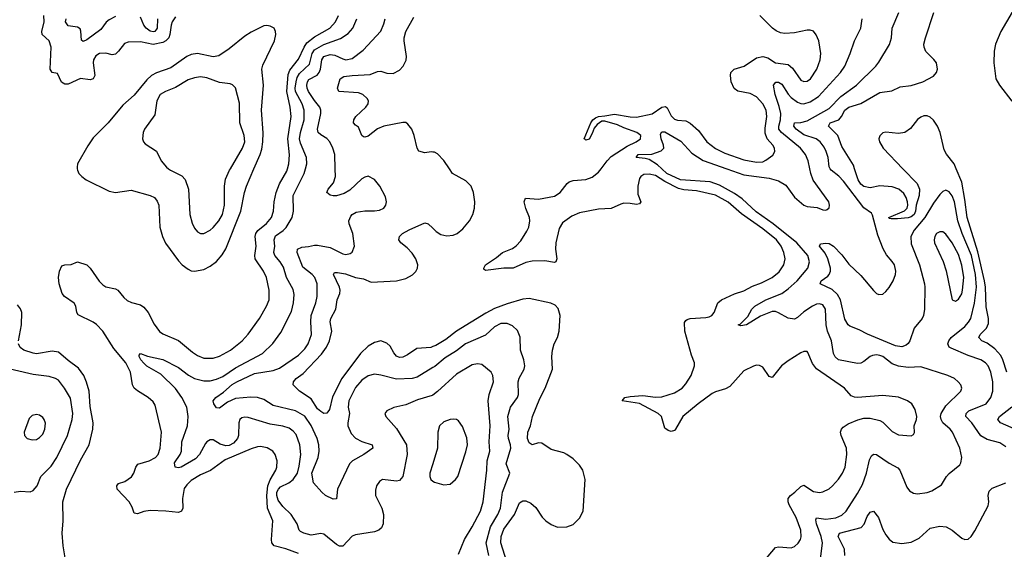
# Model space of a CAD drawing. Header units: inches. Extents: x 1649636 to 1815363, y 506543 to 641975.
# Tile 409 of 656: x 1727384 to 1733619, y 607589 to 610944. Entities that reach past the tile are written whole.
import ezdxf

# ---------------------------------------------------------------- set-up
doc = ezdxf.new("R2010")
doc.units = ezdxf.units.IN
doc.header["$MEASUREMENT"] = 0
for name, color, linetype in [('B7620', 7, 'Continuous'), ('B7621', 7, 'Continuous'), ('B7630', 7, 'Continuous'), ('B7631', 7, 'Continuous')]:
    doc.layers.add(name, color=color, linetype=linetype)

msp = doc.modelspace()

# ---------------------------------------------------------------- linework, layer by layer
at = {"layer": 'B7620', "color": 5}
for points, elevation in [([(1729150, 607561.4), (1729070, 607590.8), (1728996.3, 607610), (1728981.1, 607630), (1728978.7, 607650), (1728986.1, 607770), (1728952.8, 607850), (1728948.3, 607930), (1728954.8, 607990), (1728970.6, 608029.4), (1729006.3, 608090), (1729013.2, 608110), (1729015.3, 608150), (1729002.7, 608190), (1728986.3, 608210), (1728951.4, 608231.4), (1728910, 608239.8), (1728890, 608238.7), (1728850, 608224.5), (1728685.1, 608154.9), (1728591.3, 608088.7), (1728530, 608059.8), (1728470, 608024.2), (1728441.9, 607998.1), (1728425.9, 607974.1), (1728415, 607910), (1728416.8, 607850), (1728408.9, 607830), (1728390, 607822.5), (1728309, 607831), (1728210, 607833.6), (1728170, 607827.7), (1728130, 607812.3), (1728110, 607818.4), (1728096.3, 607856.3), (1728077.7, 607890), (1728002.3, 607970), (1727999.2, 607990), (1728010, 608005.3), (1728050, 608018.2), (1728091.8, 608048.2), (1728106.3, 608070), (1728119.9, 608110), (1728132, 608128), (1728204.4, 608150), (1728243.5, 608170), (1728260.6, 608190), (1728273.5, 608230), (1728281.2, 608330), (1728242, 608502), (1728230, 608522.9), (1728198.4, 608550), (1728130, 608592.1), (1728109.9, 608609.9), (1728099.4, 608630), (1728084.7, 608710), (1728056, 608770), (1727981, 608861), (1727910, 608969.9), (1727870, 609012.2), (1727848.3, 609028.3), (1727753.8, 609073.8), (1727745.3, 609090), (1727740.3, 609130), (1727728, 609148), (1727668.2, 609190), (1727652.8, 609210), (1727633.3, 609270), (1727629, 609310), (1727636.3, 609350), (1727650, 609384), (1727670, 609390.4), (1727710, 609393.4), (1727750, 609410.4), (1727810, 609390.3), (1727830.2, 609370.2), (1727888, 609288), (1727910, 609264.2), (1727930, 609251.7), (1727990, 609238.6), (1728006.4, 609230), (1728043, 609183), (1728065.2, 609165.2), (1728092.9, 609152.9), (1728150, 609137.5), (1728170, 609122.3), (1728198.1, 609090), (1728234.9, 609014.9), (1728270, 608968.1), (1728290, 608953.4), (1728390, 608911.1), (1728477.7, 608837.7), (1728510, 608816.9), (1728550, 608800.3), (1728610, 608799.2), (1728650, 608812.8), (1728718.5, 608850), (1728792, 608910), (1728830, 608952.6), (1728902.9, 609050), (1728948, 609130), (1728963.5, 609170), (1728964.8, 609230), (1728947.6, 609310), (1728929, 609350), (1728875.9, 609430), (1728872.2, 609450), (1728882.3, 609510), (1728876.1, 609570), (1728879.7, 609590), (1728891.3, 609608.7), (1728947.1, 609652.9), (1728978.4, 609690), (1728990.5, 609730), (1728995.4, 609790), (1729008.4, 609850), (1729030, 609904.2), (1729075.2, 609984.8), (1729079.8, 610000)], 680), ([(1727748.7, 610000), (1727750.4, 609990), (1727759.3, 609970), (1727778, 609950), (1727805.5, 609930), (1727950, 609857.6), (1727990, 609848.2), (1728090, 609864.2), (1728210, 609831), (1728236.9, 609816.9), (1728255.2, 609795.2), (1728264.7, 609770), (1728271.8, 609630), (1728287.5, 609570), (1728308.4, 609528.4), (1728390, 609416.5), (1728412, 609392), (1728450, 609363.1), (1728470, 609353.7), (1728490, 609351.6), (1728550, 609361.8), (1728590, 609381.8), (1728630, 609412.2), (1728666.5, 609453.5), (1728690, 609491.3), (1728784.9, 609730), (1728807.5, 609850), (1728819.9, 609890), (1728867.6, 610000)], 720), ([(1730000, 608565.9), (1729996.6, 608563.4), (1729903.9, 608536.1), (1729830, 608503.5), (1729753.7, 608486.3), (1729710, 608466.6), (1729695.5, 608450), (1729703, 608430), (1729770, 608353.7), (1729833.5, 608250), (1729838.3, 608190), (1729811.1, 608048.9), (1729790, 608025.1), (1729770, 608019.7), (1729682, 608030), (1729662.5, 608017.5), (1729642.8, 607990), (1729636.8, 607963.2), (1729638, 607930), (1729677.4, 607850), (1729686.9, 607810), (1729686, 607750), (1729675, 607725), (1729658, 607710), (1729630, 607699.1), (1729510, 607679.5), (1729490, 607672), (1729430, 607609.1), (1729410, 607607.5), (1729390, 607618.7), (1729310, 607683.7), (1729290, 607687.9), (1729230, 607677.2), (1729182.9, 607690), (1729162.3, 607702.3), (1729154, 607710), (1729140.5, 607750), (1729103.9, 607810), (1729050, 607860.2), (1729020.2, 607900.2), (1729011.9, 607930), (1729012.9, 607950), (1729022, 607970), (1729036.4, 607983.6), (1729089.2, 608010.8), (1729114.9, 608030), (1729142.5, 608070), (1729154.5, 608114.5), (1729164.4, 608190), (1729158.8, 608250), (1729135, 608315), (1729116.9, 608336.9), (1729090, 608355.4), (1729050, 608368.6), (1728970, 608382.2), (1728830, 608423.5), (1728810, 608425.3), (1728790, 608421.1), (1728778, 608410), (1728772.4, 608390), (1728770.1, 608310.1), (1728764.2, 608290), (1728739, 608261), (1728710, 608246.1), (1728690, 608243.8), (1728654.6, 608254.6), (1728610, 608281.9), (1728590, 608281.6), (1728570, 608270.5), (1728560.7, 608259.3), (1728522.8, 608190), (1728498.2, 608161.8), (1728406, 608110), (1728390, 608104.7), (1728367.8, 608110), (1728363.7, 608136.3), (1728401.1, 608190), (1728408.8, 608210), (1728409.8, 608270), (1728446.1, 608370), (1728450.5, 608430), (1728441.7, 608490), (1728411.7, 608550), (1728370, 608606.5), (1728277.4, 608697.4), (1728190, 608749.9), (1728170, 608768.2), (1728151, 608790), (1728139.7, 608810), (1728140.4, 608819.6), (1728150, 608830.2), (1728192.7, 608812.7), (1728291.1, 608791.1), (1728390, 608740.9), (1728452, 608692), (1728490, 608670.1), (1728550, 608655.3), (1728590, 608655.8), (1728630, 608665.6), (1728670, 608683.8), (1728750, 608737.7), (1728921.7, 608830), (1728987.6, 608892.4), (1729038.7, 608961.3), (1729104.4, 609095.6), (1729118.5, 609150), (1729122.4, 609202.4), (1729115.1, 609235.1), (1729073.8, 609310), (1729055.4, 609375.4), (1729033.4, 609410), (1728999.5, 609450), (1728993.7, 609470), (1729000.8, 609510), (1728994.7, 609550), (1729004.6, 609575.4), (1729052.2, 609607.8), (1729071.9, 609628.1), (1729109, 609690), (1729118.2, 609730), (1729116.7, 609830), (1729186.1, 609970), (1729194.8, 610000)], 660), ([(1728326.1, 610000), (1728339.1, 609990), (1728410, 609954), (1728431.2, 609931.2), (1728453.8, 609870), (1728462.3, 609710), (1728475.2, 609655.2), (1728490, 609623), (1728510, 609600.4), (1728530, 609590.4), (1728550, 609588.7), (1728590, 609610.3), (1728610, 609627.7), (1728645.8, 609670), (1728669, 609710), (1728680.6, 609770), (1728680.6, 609890), (1728687.2, 609932.8), (1728712.4, 609990), (1728718.4, 610000)], 740), ([(1730000, 608739.5), (1729901, 608679), (1729870, 608669.9), (1729770, 608667.1), (1729670, 608692.5), (1729630, 608697.6), (1729590, 608686.8), (1729550, 608660.8), (1729510, 608614.5), (1729468.2, 608530), (1729464, 608490), (1729472.4, 608450), (1729461.3, 608390), (1729463, 608370), (1729483.3, 608323.2), (1729510, 608293.6), (1729550, 608271.7), (1729615.5, 608250), (1729621.3, 608230), (1729563.5, 608190), (1729492, 608150), (1729472.9, 608130), (1729397.6, 607970), (1729390, 607909.4), (1729370, 607906.4), (1729321.1, 607930), (1729297.6, 607950), (1729244.4, 608010), (1729235, 608070), (1729274.3, 608170), (1729279.9, 608210), (1729278, 608250), (1729267.3, 608290), (1729230, 608373.8), (1729190, 608432.1), (1729130, 608466.7), (1728990, 608500.3), (1728930, 608537.2), (1728890, 608551), (1728847.8, 608552.2), (1728750, 608543.4), (1728700.1, 608519.9), (1728650, 608483.5), (1728630, 608485.1), (1728613.3, 608510), (1728609.8, 608530.2), (1728625.6, 608550), (1728675.3, 608584.7), (1728730, 608632.2), (1728758.2, 608650), (1728870, 608701.9), (1728990, 608722.1), (1729030, 608735.8), (1729150, 608819.3), (1729190, 608859.7), (1729211.3, 608890), (1729232.6, 608950), (1729227.5, 609030), (1729230.5, 609070), (1729260.2, 609150), (1729268.4, 609190), (1729267.2, 609270), (1729252.4, 609310), (1729236.5, 609330), (1729176.8, 609376.8), (1729140.7, 609470), (1729143.1, 609490), (1729170, 609503.8), (1729212.9, 609507.1), (1729250, 609516.1), (1729270, 609515.3), (1729350, 609500.9), (1729430, 609460.9), (1729450, 609456.9), (1729476.6, 609463.4), (1729490, 609470.6), (1729505.1, 609510), (1729494.7, 609590), (1729469.6, 609650), (1729467.6, 609670), (1729480.7, 609699.3), (1729490, 609710.4), (1729515.8, 609724.2), (1729570, 609733.7), (1729630, 609732.4), (1729662.4, 609737.6), (1729689.6, 609750.4), (1729703.7, 609770), (1729706.6, 609790), (1729701.2, 609821.2), (1729665.6, 609890), (1729630, 609932.3), (1729590, 609951.8), (1729570, 609947.3), (1729550, 609935.6), (1729475.5, 609864.5), (1729438.1, 609841.9), (1729391, 609829), (1729369, 609829), (1729350, 609833.3), (1729330, 609849.3), (1729337.4, 609870), (1729370.8, 609910), (1729384.8, 609950), (1729382.7, 610000)], 640), ([(1730000, 608872.9), (1729987.9, 608867.9), (1729898.1, 608861.9), (1729839.3, 608820.7), (1729810, 608806.3), (1729790, 608804.3), (1729770, 608812.4), (1729753.1, 608833.1), (1729730, 608874.6), (1729710, 608894), (1729670, 608909.8), (1729630, 608899.9), (1729590, 608875.9), (1729541.6, 608830), (1729424.2, 608670), (1729364.6, 608555.4), (1729345.6, 608474.4), (1729330, 608451), (1729310, 608449.7), (1729290, 608460.7), (1729270, 608479.3), (1729230, 608541.2), (1729156.3, 608590), (1729115.1, 608630), (1729117.4, 608650), (1729134.3, 608670), (1729178.2, 608701.8), (1729295.4, 608824.6), (1729327.7, 608870), (1729346.5, 608910), (1729361.2, 608970), (1729350.7, 609030), (1729354.2, 609050), (1729386.1, 609110), (1729394.2, 609170), (1729410.5, 609210), (1729413.7, 609230), (1729409.9, 609250), (1729370.9, 609330), (1729378.3, 609341.7), (1729396.6, 609343.4), (1729447, 609333), (1729510, 609311.5), (1729561.4, 609301.4), (1729610, 609280.6), (1729770, 609290.1), (1729830, 609304.4), (1729872.1, 609327.9), (1729891.7, 609348.3), (1729902.3, 609370), (1729904.6, 609390), (1729893, 609430), (1729870, 609465.1), (1729838.3, 609498.3), (1729798.7, 609530), (1729784.7, 609550), (1729788.3, 609570), (1729808.3, 609590), (1729850, 609612.8), (1729950, 609656), (1729970, 609651.7), (1730000, 609622.8)], 620), ([(1727377, 608910), (1727395.9, 609010), (1727397.3, 609090), (1727390, 609112.7), (1727370, 609137)], 720), ([(1727675.6, 607510), (1727658.5, 607610), (1727653.3, 607690), (1727658.9, 607770), (1727657.1, 607890), (1727679.8, 607970), (1727770, 608153.4), (1727824.2, 608250), (1727847.7, 608350), (1727848.4, 608390), (1727830, 608494), (1727824.6, 608590), (1727807.4, 608647.4), (1727789.4, 608689.4), (1727756.2, 608736.2), (1727690, 608784.4), (1727630, 608838.4), (1727590, 608844.4), (1727490, 608828), (1727470, 608830.5), (1727410.9, 608850.9), (1727387, 608867), (1727377, 608890)], 720), ([(1727350, 607950.4), (1727390, 607957.4), (1727450, 607951.7), (1727470, 607960.3), (1727494, 607990), (1727518.3, 608050), (1727584.3, 608115.7), (1727619.4, 608170), (1727687.5, 608310), (1727716.5, 608410), (1727719.9, 608450), (1727706.6, 608546.6), (1727667.6, 608610), (1727630, 608659.7), (1727610, 608671.7), (1727570, 608683.5), (1727470, 608695.6), (1727230, 608751.9)], 740), ([(1730000, 608130.9), (1729981.3, 608070), (1729981.3, 608050), (1729988, 608030), (1730000, 608020.8)], 680)]:
    msp.add_lwpolyline(points, dxfattribs=dict(at, elevation=elevation))
at = {"layer": 'B7620', "color": 5, "elevation": 760}
msp.add_lwpolyline([(1727490, 608442), (1727464, 608436), (1727443.6, 608416.4), (1727412.2, 608330), (1727414.4, 608310), (1727431.5, 608291.5), (1727462.4, 608282.4), (1727490, 608284.9), (1727510, 608296.1), (1727530, 608318.4), (1727542.7, 608350), (1727546.9, 608386.9), (1727539.7, 608410), (1727530, 608423.6), (1727510, 608438.3)], close=True, dxfattribs=at)
at = {"layer": 'B7621', "color": 5}
for points, elevation in [([(1728370, 610963.1), (1728349, 610930), (1728342.5, 610910), (1728335.8, 610850), (1728327.9, 610830), (1728310, 610809.9), (1728290, 610799.1), (1728230, 610787.5), (1728150, 610802.8), (1728070, 610802.2), (1728047.1, 610792.9), (1728010, 610744.1), (1727990, 610725.8), (1727970, 610721.4), (1727930, 610732), (1727888.7, 610730), (1727865.5, 610714.5), (1727851.8, 610690), (1727849.5, 610670), (1727859.4, 610590), (1727849.6, 610570.4), (1727830, 610563.9), (1727770, 610570.5), (1727690, 610535.8), (1727670, 610536), (1727648.8, 610548.8), (1727623.5, 610603.5), (1727590, 610609.8), (1727576.8, 610630), (1727583.2, 610770), (1727570, 610811.2), (1727527.1, 610850), (1727524.8, 610870), (1727538, 610930), (1727536.1, 610970)], 680), ([(1727990, 610964.9), (1727950, 610944.1), (1727931.4, 610928.6), (1727897, 610883), (1727810, 610817.5), (1727786.1, 610806.1), (1727774.9, 610814.9), (1727771.4, 610871.4), (1727766.2, 610886.2), (1727750, 610896.2), (1727690, 610904.7), (1727673.3, 610930), (1727678.2, 610950)], 660), ([(1728257.1, 610950), (1728253.6, 610890), (1728239.5, 610870), (1728230, 610866.6), (1728210, 610871.7), (1728185.6, 610890), (1728169.3, 610910), (1728150, 610960.4)], 660), ([(1729079.8, 610000), (1729088.9, 610030), (1729092.2, 610087.8), (1729081.8, 610190), (1729103.3, 610330), (1729097.9, 610390), (1729075.5, 610490), (1729083.2, 610596.8), (1729095.4, 610624.7), (1729150, 610693.1), (1729184.8, 610770), (1729202.9, 610797.1), (1729250, 610836.4), (1729347.2, 610890), (1729383.6, 610930), (1729403.1, 610970)], 680), ([(1729194.8, 610000), (1729203.4, 610030), (1729200.6, 610070), (1729162.3, 610162.3), (1729156.7, 610190), (1729163.1, 610230), (1729186, 610310), (1729184.8, 610370), (1729172.1, 610410), (1729130.6, 610490), (1729128.5, 610510), (1729133.8, 610550), (1729141.7, 610578.3), (1729156.6, 610603.4), (1729218.5, 610661.5), (1729236.1, 610730), (1729250, 610752.2), (1729310, 610787.2), (1729416, 610824), (1729464.3, 610855.7), (1729494, 610890), (1729519.8, 610950)], 660), ([(1729382.7, 610000), (1729378.8, 610090), (1729367.6, 610130), (1729347.4, 610170), (1729330, 610190.8), (1729290, 610215.3), (1729274.5, 610230), (1729270.7, 610250.7), (1729291.2, 610350), (1729291.2, 610371.2), (1729285.2, 610390), (1729250, 610432.5), (1729213.9, 610490), (1729204.5, 610510), (1729202, 610530), (1729205.6, 610550), (1729215.7, 610564.3), (1729266.9, 610593.1), (1729281, 610610), (1729288.1, 610630), (1729297.2, 610690), (1729310, 610711), (1729350, 610724.3), (1729378.9, 610718.9), (1729430, 610695.3), (1729450, 610690.7), (1729490, 610698.7), (1729558.7, 610750), (1729670, 610872.2), (1729690, 610917.1), (1729699.1, 610950)], 640), ([(1730000, 610105.1), (1729990, 610106), (1729950, 610100.5), (1729911.3, 610111.3), (1729900.5, 610130), (1729883.1, 610210), (1729866.6, 610250), (1729842.8, 610282.8), (1729830, 610292.1), (1729810, 610293.5), (1729690.9, 610269.1), (1729650, 610252), (1729590, 610206.6), (1729570, 610198.9), (1729561.5, 610201.5), (1729549.8, 610209.8), (1729530, 610262.7), (1729510, 610275.1), (1729497, 610290), (1729500.5, 610310), (1729512.4, 610330), (1729576.4, 610390), (1729590.8, 610410), (1729591.9, 610430), (1729584.9, 610444.9), (1729558, 610470), (1729530, 610479.8), (1729406, 610490), (1729397.6, 610510), (1729414, 610570), (1729436.4, 610583.6), (1729489.3, 610590.7), (1729604, 610596), (1729650, 610615.8), (1729670, 610618.8), (1729710, 610604.8), (1729750, 610604.2), (1729790, 610625), (1729813.3, 610650), (1729831.6, 610688.4), (1729833.8, 610710), (1729819.8, 610810), (1729819.3, 610830), (1729828.8, 610870), (1729879.9, 610960.1)], 620), ([(1728867.6, 610000), (1728906.6, 610090), (1728917, 610123), (1728924.6, 610170), (1728926.3, 610226.3), (1728916, 610370), (1728928.6, 610530), (1728916.8, 610630), (1728923.9, 610656.1), (1728997.7, 610810), (1729006.6, 610850), (1729004.8, 610870), (1728994.7, 610890), (1728970, 610903.9), (1728950, 610907.7), (1728930, 610904.6), (1728850, 610865.6), (1728810, 610839.2), (1728710, 610759.1), (1728644.2, 610715.8), (1728610, 610708.6), (1728510, 610729.2), (1728470, 610724.1), (1728442.4, 610710), (1728340.5, 610639.5), (1728250, 610606.6), (1728218.6, 610590), (1728190, 610564.1), (1728110, 610465.8), (1728037.3, 610402.7), (1727943.6, 610290), (1727850, 610195.4), (1727814.5, 610145.5), (1727750.4, 610030), (1727747, 610010), (1727748.7, 610000)], 720), ([(1728718.4, 610000), (1728795.2, 610130), (1728809, 610170), (1728804.6, 610210), (1728778.5, 610290), (1728775.6, 610415.6), (1728750, 610512.3), (1728732.2, 610532.2), (1728717.7, 610537.7), (1728650, 610545.6), (1728570, 610576.8), (1728530, 610582.3), (1728490, 610576.5), (1728450, 610562.2), (1728370, 610515), (1728306.4, 610490), (1728274.6, 610470), (1728252.3, 610430), (1728239.3, 610340.7), (1728175.3, 610250), (1728166.7, 610230), (1728161.6, 610190), (1728167.7, 610170), (1728177.6, 610157.6), (1728251.4, 610111.4), (1728280.4, 610050), (1728313, 610010), (1728326.1, 610000)], 740)]:
    msp.add_lwpolyline(points, dxfattribs=dict(at, elevation=elevation))
at = {"layer": 'B7630', "color": 5}
for points, elevation in [([(1730000, 609622.8), (1730021.8, 609601.8), (1730050, 609582.6), (1730090, 609574.3), (1730130, 609579.7), (1730154.3, 609590), (1730190, 609618.5), (1730231.7, 609670), (1730252.7, 609710), (1730263.5, 609750), (1730267.2, 609790), (1730257.7, 609850), (1730242.8, 609890), (1730210, 609923.1), (1730125.4, 609970), (1730105, 610000)], 620), ([(1732090, 607504.4), (1732170, 607599.1), (1732190, 607604.1), (1732270, 607598.9), (1732290, 607606.7), (1732313, 607627), (1732327.6, 607650), (1732332.6, 607667.4), (1732329.8, 607710.2), (1732302.1, 607790), (1732257.4, 607870), (1732249.9, 607890), (1732249.8, 607910), (1732265.1, 607930), (1732292.8, 607950), (1732330, 607986.7), (1732350, 607996), (1732410, 607955.2), (1732450, 607949.2), (1732470, 607953.6), (1732510, 607972.4), (1732532.2, 607990), (1732570, 608032.9), (1732595.3, 608070), (1732611.6, 608110), (1732622.5, 608190), (1732619, 608230), (1732585.3, 608310), (1732582.2, 608330), (1732588.4, 608350), (1732598.2, 608361.8), (1732630, 608383.6), (1732691.3, 608408.7), (1732730, 608419.2), (1732770, 608419.7), (1732830, 608404), (1732850, 608393.1), (1732910, 608335.8), (1732950, 608313.7), (1733030, 608308.5), (1733043.3, 608316.7), (1733051.1, 608328.9), (1733047.8, 608370), (1733063, 608410), (1733065.4, 608430), (1733054.9, 608474.9), (1733033.3, 608510), (1733006, 608530), (1732950, 608552.4), (1732850, 608562.4), (1732690, 608550.8), (1732670, 608552), (1732650, 608561.1), (1732608.3, 608610), (1732430, 608732.1), (1732405.3, 608765.3), (1732375, 608835.1), (1732370, 608842), (1732362.5, 608842.5), (1732350, 608842.4), (1732330, 608832.4), (1732250, 608783.5), (1732209.1, 608750), (1732150, 608677), (1732130, 608684.5), (1732090, 608742.7), (1732070, 608754), (1732050, 608755.6), (1732030, 608749.7), (1731970, 608718.5), (1731880.3, 608619.7), (1731854.6, 608605.4), (1731790, 608586.8), (1731770, 608575), (1731680.7, 608510), (1731584.4, 608430), (1731538, 608350), (1731530, 608340.9), (1731510, 608335.1), (1731490, 608342), (1731470, 608356), (1731448.3, 608430), (1731426.9, 608450), (1731310, 608512.8), (1731199, 608530), (1731217.2, 608550), (1731250, 608557.2), (1731330, 608563.5), (1731410, 608553.5), (1731450, 608555.4), (1731530, 608580.2), (1731579.7, 608610), (1731603.5, 608636.5), (1731636.1, 608690), (1731657.2, 608750), (1731656.8, 608770), (1731637.6, 608817.6), (1731596.4, 608970), (1731594.7, 609025.3), (1731601.6, 609038.4), (1731610, 609045.5), (1731629.2, 609050.8), (1731730, 609057.4), (1731750, 609061.1), (1731766.6, 609070), (1731782.6, 609090), (1731805.1, 609150), (1731827.8, 609170), (1731910, 609207.3), (1731970, 609226.7), (1732024, 609256), (1732082.2, 609277.8), (1732149.3, 609310.7), (1732194.3, 609345.7), (1732222.9, 609390), (1732230.6, 609430), (1732224.1, 609470), (1732206.4, 609510), (1732175.8, 609550), (1732090, 609619.3), (1731954, 609714), (1731870, 609788.9), (1731790, 609832.8), (1731670, 609859.2), (1731590, 609866.5), (1731555.4, 609875.3), (1731470, 609918.9), (1731410, 609957.1), (1731370, 609966.4), (1731336.7, 609963.3), (1731317.6, 609950), (1731310, 609938), (1731297.6, 609890), (1731298.3, 609838.3), (1731316.9, 609790), (1731310, 609777), (1731290, 609772.4), (1731250, 609780.2), (1731210, 609781), (1731190, 609776.1), (1731130, 609747.5), (1731050, 609743.6), (1730930, 609721.2), (1730880.8, 609699.3), (1730822.5, 609657.5), (1730799.8, 609620.2), (1730780.1, 609530), (1730776.4, 609490), (1730785.2, 609430), (1730779.3, 609410), (1730770, 609406.5), (1730710, 609415.9), (1730630, 609413.9), (1730590, 609406.2), (1730510, 609369.9), (1730450, 609369.8), (1730334, 609354), (1730323.2, 609363.2), (1730322.7, 609370), (1730334.5, 609390), (1730403.2, 609436.8), (1730441.7, 609470), (1730504.9, 609495.1), (1730528.1, 609511.9), (1730557.5, 609542.5), (1730596.6, 609603.4), (1730608.5, 609630), (1730614.2, 609670), (1730611.9, 609690), (1730588.7, 609748.7), (1730578.3, 609790), (1730586.9, 609813.1), (1730670, 609807.5), (1730770, 609825.4), (1730807.2, 609850), (1730850, 609907.1), (1730863.2, 609916.8), (1730890, 609924.6), (1730970, 609930.7), (1731010, 609947.3), (1731050, 609977.4), (1731067, 610000)], 580), ([(1732453.8, 607510), (1732468, 607630), (1732459.6, 607670), (1732429.8, 607750.2), (1732425.2, 607774.8), (1732430, 607787.7), (1732490, 607780.4), (1732551.6, 607788.4), (1732590, 607804), (1732618.4, 607830), (1732690, 607942.3), (1732720.5, 607999.5), (1732747.1, 608070), (1732765.1, 608154.9), (1732778.4, 608181.6), (1732790, 608192.2), (1732810, 608189), (1732890, 608134.2), (1732945.5, 608105.5), (1732958, 608090), (1733002.6, 607982.6), (1733019.9, 607959.9), (1733043.6, 607943.6), (1733070, 607940.3), (1733130, 607947.7), (1733160, 607960), (1733222, 607998), (1733253.5, 608050), (1733270, 608068.9), (1733337.2, 608122.8), (1733344.4, 608135.6), (1733349.7, 608170), (1733338.4, 608230), (1733291.6, 608330), (1733275.8, 608350), (1733230.6, 608390), (1733218.9, 608410), (1733215.5, 608430), (1733218.9, 608450), (1733250, 608498.5), (1733344.7, 608590), (1733351.3, 608610), (1733344.2, 608630), (1733327.6, 608650), (1733302.9, 608670), (1733262.7, 608690), (1733090, 608744.4), (1733010, 608740.3), (1732948.8, 608748.8), (1732910, 608763.7), (1732850, 608809.8), (1732830, 608817.4), (1732810, 608819.9), (1732784.3, 608815.7), (1732770, 608809.8), (1732730, 608778), (1732710, 608768.7), (1732690, 608765.8), (1732568.5, 608790), (1732547.2, 608807.2), (1732537, 608830), (1732524.5, 608910), (1732499.3, 608970), (1732492.2, 609010), (1732487.9, 609110), (1732470, 609137.6), (1732450, 609144.5), (1732430, 609141.8), (1732404.2, 609130), (1732350, 609093.6), (1732310, 609056.8), (1732290, 609047.6), (1732250, 609052.7), (1732190, 609086.5), (1732170, 609094.5), (1732150, 609094.9), (1732075.1, 609064.9), (1731986.8, 609010), (1731950, 609003.6), (1731934, 609010), (1731945.6, 609014.4), (1731995.6, 609064.4), (1732019.4, 609110), (1732038.4, 609130), (1732108.6, 609170), (1732210, 609209.1), (1732250, 609238.7), (1732306.7, 609290), (1732375.9, 609370), (1732384.7, 609410), (1732375, 609450), (1732305.5, 609530), (1732155.7, 609650), (1732047.2, 609727.2), (1731960.2, 609810), (1731910, 609842.8), (1731815.2, 609895.2), (1731756.2, 609916.2), (1731568.2, 609930), (1731482.8, 609970), (1731449.7, 610000)], 560), ([(1731861.1, 610000), (1731970, 609961.1), (1732130, 609939.8), (1732190, 609923), (1732236.5, 609896.5), (1732290, 609819.2), (1732350, 609768.6), (1732370, 609761), (1732433.6, 609753.6), (1732470, 609738.7), (1732490, 609737.6), (1732498, 609742), (1732510, 609751.3), (1732513.3, 609770), (1732508.5, 609790), (1732408, 609928), (1732393.5, 609970), (1732387.6, 610000)], 560), ([(1733630, 608236.8), (1733590, 608262.3), (1733510, 608284.8), (1733470, 608306.6), (1733412.9, 608390), (1733375.9, 608430), (1733377, 608450), (1733394.2, 608465.8), (1733505.1, 608510), (1733533.2, 608550), (1733545.7, 608590), (1733546.9, 608650), (1733534.7, 608710), (1733516.5, 608750), (1733500.9, 608770), (1733470, 608789), (1733390, 608816.3), (1733282.2, 608862.2), (1733269.7, 608870), (1733261.2, 608890), (1733267.1, 608910), (1733282.9, 608930), (1733370, 609000.2), (1733393.3, 609026.7), (1733406.7, 609050), (1733431.3, 609148.8), (1733442.4, 609250), (1733436.1, 609330), (1733410.8, 609450), (1733352.9, 609590), (1733325.2, 609670), (1733304.8, 609790), (1733290, 609827.2), (1733270, 609853.7), (1733250, 609864), (1733230, 609856.4), (1733210, 609837.2), (1733170, 609781.4), (1733116.2, 609690), (1733049, 609610), (1733027.3, 609570), (1733030, 609523.7), (1733081.4, 609390), (1733113, 609270), (1733116.6, 609250), (1733113.8, 609110), (1733107.6, 609070), (1733098.2, 609050), (1733047.5, 608990), (1733021.1, 608910), (1733010, 608891.9), (1732997.7, 608882.3), (1732970, 608871.2), (1732930, 608877.6), (1732752.3, 608952.3), (1732700.1, 608980.1), (1732641.4, 609001.4), (1732629.7, 609010), (1732610, 609047), (1732580.9, 609170), (1732563.7, 609203.7), (1732530, 609235), (1732453.3, 609270), (1732459.7, 609290), (1732501, 609319), (1732510.8, 609330), (1732517.7, 609350), (1732517.7, 609370), (1732502.5, 609430), (1732484.8, 609464.8), (1732449.8, 609510), (1732456, 609524), (1732490, 609528.1), (1732510, 609525.2), (1732537.4, 609510), (1732590, 609453.4), (1732635.4, 609395.4), (1732710, 609324.4), (1732790, 609228.2), (1732810, 609209.3), (1732824, 609204), (1732850, 609206), (1732870, 609222), (1732890, 609246.8), (1732914.9, 609290), (1732929.3, 609330), (1732931.7, 609350), (1732923.4, 609390), (1732910, 609412.6), (1732873.7, 609453.7), (1732852.7, 609492.7), (1732819.1, 609579.1), (1732785.6, 609705.6), (1732778.6, 609718.6), (1732730, 609751.2), (1732601.8, 609921.8), (1732572.1, 609952.1), (1732522, 609990), (1732516.8, 610000)], 540), ([(1732977, 610000), (1733066.7, 609906.7), (1733081.4, 609870), (1733081, 609830), (1733061.1, 609770), (1733056.6, 609730), (1733048.5, 609710), (1733030, 609695.7), (1733010, 609688.8), (1732942.2, 609682.2), (1732903, 609683), (1732890, 609685.2), (1732888.2, 609690), (1732987.3, 609732.7), (1733004, 609750), (1733008.8, 609770), (1733006.9, 609790), (1732998.4, 609818.4), (1732983.1, 609843.1), (1732950.6, 609870.6), (1732910, 609885.5), (1732830, 609891.6), (1732770, 609879.3), (1732730, 609887.7), (1732710, 609901.6), (1732693.8, 609930), (1732670.9, 610000)], 520), ([(1733635.7, 608710), (1733610, 608789.7), (1733596.6, 608816.6), (1733559.7, 608859.7), (1733510, 608894.6), (1733476.4, 608910), (1733457.4, 608930), (1733466, 608950), (1733507.5, 608990), (1733520, 609020), (1733518.8, 609050), (1733503.8, 609123.8), (1733500.2, 609250), (1733494.6, 609290), (1733452.4, 609472.4), (1733383.6, 609690), (1733370, 609804.2), (1733350, 609915.1), (1733314.3, 610000)], 520), ([(1730468.3, 607510), (1730429.9, 607629.9), (1730432.6, 607670), (1730450, 607717.1), (1730518.5, 607810), (1730550, 607882), (1730570, 607896.5), (1730590, 607894.9), (1730620.6, 607880.6), (1730653.3, 607853.3), (1730692.9, 607792.9), (1730715.8, 607770), (1730750, 607744.9), (1730790, 607729.1), (1730848.7, 607730), (1730890, 607746.5), (1730930, 607784.9), (1730952.8, 607830), (1730964.5, 608030), (1730950.9, 608090), (1730930, 608122), (1730890, 608161.5), (1730849.6, 608190), (1730830, 608199.8), (1730750, 608220.9), (1730690, 608262), (1730670, 608262.3), (1730630, 608250.9), (1730610, 608263), (1730600.8, 608290), (1730602.9, 608330), (1730618.5, 608370), (1730631, 608430), (1730676.9, 608543.1), (1730711.3, 608610), (1730757.8, 608730), (1730753, 608810), (1730757.4, 608850), (1730768.6, 608890), (1730789, 608931), (1730799.3, 608970), (1730806.4, 609070), (1730793.8, 609113.8), (1730775, 609135), (1730747.5, 609147.5), (1730610, 609177.4), (1730570, 609172.7), (1730470, 609144.4), (1730390, 609113.9), (1730335.7, 609084.3), (1730150, 608971), (1730082.1, 608917.9), (1730019.2, 608880.8), (1730000, 608872.9)], 620), ([(1730355.3, 607550), (1730337.6, 607630), (1730364.7, 607730), (1730411.8, 607810), (1730429.4, 607850), (1730441.9, 607950), (1730487.8, 608070), (1730465.6, 608130), (1730494.2, 608230), (1730493.1, 608250), (1730479.3, 608290), (1730477.1, 608310), (1730483.2, 608350), (1730475.7, 608430), (1730491.6, 608490), (1730537.4, 608550), (1730542.6, 608570), (1730541.6, 608650), (1730547.4, 608672.6), (1730579.3, 608730), (1730582.5, 608750), (1730576.5, 608790), (1730555.5, 608850), (1730553.4, 608933.4), (1730535.8, 608975.8), (1730505, 609005), (1730470, 609020.2), (1730430, 609019.1), (1730390, 608999), (1730334.1, 608945.9), (1730207.3, 608890), (1730150, 608846.5), (1730078.4, 608801.6), (1730012.7, 608747.3), (1730000, 608739.5)], 640), ([(1730162.8, 607557.2), (1730201.6, 607650), (1730249.8, 607730), (1730301.5, 607830), (1730319.4, 607890), (1730342.2, 608090), (1730343.4, 608150), (1730360.6, 608210), (1730357.1, 608270), (1730363.4, 608370), (1730351.2, 608530), (1730357.5, 608570), (1730383.9, 608650), (1730381, 608690), (1730370, 608711.5), (1730310, 608760.5), (1730284.2, 608764.2), (1730250, 608758.4), (1730150, 608698.9), (1730030, 608587.4), (1730000, 608565.9)], 660), ([(1733730.9, 608330), (1733595.3, 608390), (1733578, 608410), (1733588.4, 608430), (1733667.7, 608492.3)], 520), ([(1730000, 608020.8), (1730010, 608013.1), (1730070, 607996.5), (1730110, 608002), (1730144.7, 608030), (1730158, 608050), (1730210, 608205.5), (1730219.8, 608250), (1730214.9, 608294.9), (1730187.2, 608367.2), (1730162.7, 608402.7), (1730150, 608411.8), (1730133.4, 608413.4), (1730110, 608411.3), (1730070, 608395.6), (1730043, 608370), (1730032.7, 608330), (1730030.3, 608230), (1730000, 608130.9)], 680), ([(1732609.9, 607550), (1732606.5, 607590), (1732567.6, 607670), (1732574.7, 607690), (1732712.9, 607727.1), (1732731.4, 607748.6), (1732750, 607797), (1732770, 607824.9), (1732790, 607830.5), (1732821.8, 607790), (1732850, 607714.4), (1732870, 607679.5), (1732890, 607652), (1732913.5, 607633.5), (1732970, 607624.9), (1733030, 607634.2), (1733080.7, 607659.3), (1733150, 607723.1), (1733210, 607735.6), (1733251.1, 607731.1), (1733288.2, 607710), (1733350, 607659.3), (1733370, 607650.6), (1733390, 607653.4), (1733410, 607670.7), (1733433.7, 607706.3), (1733516.1, 607863.9), (1733522.2, 607890), (1733516.5, 607930), (1733522.7, 607957.3), (1733543.3, 607976.7), (1733629.6, 608010)], 540)]:
    msp.add_lwpolyline(points, dxfattribs=dict(at, elevation=elevation))
at = {"layer": 'B7630', "color": 5, "elevation": 560}
msp.add_lwpolyline([(1733210, 609600.5), (1733190.3, 609589.7), (1733178.7, 609570), (1733174.9, 609550), (1733177.4, 609530), (1733231.7, 609411.7), (1733251.9, 609351.9), (1733288.5, 609170), (1733310, 609160.4), (1733330, 609172.7), (1733350, 609208), (1733355.2, 609230), (1733363.2, 609310), (1733350, 609389.4), (1733330, 609456.4), (1733290, 609530.9), (1733250, 609584.7), (1733230, 609599.7)], close=True, dxfattribs=at)
at = {"layer": 'B7631', "color": 5}
for points, elevation in [([(1731067, 610000), (1731104.5, 610050), (1731130, 610076.3), (1731230, 610142), (1731288.2, 610170), (1731316.1, 610190), (1731317.4, 610210), (1731291.2, 610230), (1731210, 610258.8), (1731170, 610278.2), (1731090, 610300.9), (1731070, 610300.3), (1731040.2, 610279.8), (1731022.7, 610257.3), (1731010, 610222), (1730990, 610186.3), (1730970, 610181.1), (1730964, 610184), (1730958.7, 610190), (1731001.3, 610290), (1731012.8, 610310), (1731030, 610323.2), (1731050, 610331.5), (1731090, 610334), (1731150, 610345.8), (1731250, 610328), (1731290, 610327.3), (1731390, 610346.6), (1731450, 610390.1), (1731473.1, 610393.1), (1731485.3, 610385.3), (1731510, 610334), (1731530, 610314.4), (1731550, 610306.7), (1731602.5, 610302.5), (1731630, 610288.1), (1731681.7, 610241.7), (1731735.2, 610170), (1731790, 610128), (1731850, 610099.2), (1731970, 610055.6), (1732050, 610041), (1732090, 610044.3), (1732110, 610053.7), (1732153.5, 610086.5), (1732165.7, 610110), (1732164.2, 610130), (1732153.8, 610150), (1732118.1, 610190), (1732105.1, 610225.1), (1732103.9, 610256.1), (1732115.8, 610330), (1732111.1, 610370), (1732090, 610411.8), (1732050, 610455), (1732010, 610475.5), (1731932.1, 610492.1), (1731908.2, 610508.2), (1731889.8, 610550), (1731885.3, 610590), (1731887.7, 610610), (1731908.2, 610630), (1731972.8, 610650), (1732050, 610702), (1732091.1, 610711.1), (1732122, 610702), (1732170, 610671.3), (1732250, 610660.2), (1732277.2, 610637.2), (1732330, 610562), (1732350, 610552.3), (1732370, 610555.6), (1732392.4, 610570), (1732431.4, 610630), (1732453.6, 610690), (1732458.2, 610730), (1732444.2, 610810), (1732428.2, 610848.2), (1732410, 610871.1), (1732390, 610878.2), (1732370, 610878.4), (1732290, 610861.6), (1732230, 610857.4), (1732201.7, 610861.7), (1732174, 610874), (1732151.1, 610891.1), (1732071.1, 610970)], 580), ([(1732387.6, 610000), (1732377.7, 610050), (1732359.4, 610090), (1732327.9, 610130), (1732208, 610230), (1732192.4, 610250), (1732190.7, 610270), (1732201.4, 610310), (1732203.1, 610350), (1732194.2, 610394.2), (1732167.3, 610470), (1732157.6, 610530), (1732172.2, 610547.7), (1732190, 610548.1), (1732210, 610535), (1732250, 610472.5), (1732270, 610450.1), (1732310, 610420.7), (1732330, 610413.2), (1732350, 610411.9), (1732390, 610423.5), (1732442, 610458), (1732581.5, 610610), (1732609, 610650), (1732643.8, 610730), (1732670, 610810.6), (1732710, 610890.8), (1732719.3, 610950)], 560), ([(1732516.8, 610000), (1732511, 610011), (1732503.2, 610070), (1732491.8, 610110), (1732477.5, 610137.5), (1732452.4, 610170), (1732428.6, 610188.6), (1732350, 610214.4), (1732302.1, 610250), (1732286.8, 610270), (1732289.9, 610290.1), (1732330, 610291.7), (1732370, 610304), (1732510, 610382), (1732583.3, 610456.7), (1732683.5, 610530), (1732805.1, 610650), (1732825.6, 610674.4), (1732893, 610787), (1732903.9, 610830), (1732909.8, 610890.2), (1732951.1, 610990)], 540), ([(1732670.9, 610000), (1732663.3, 610023.2), (1732590, 610140.3), (1732564.7, 610210), (1732505, 610270), (1732517.2, 610290), (1732572.2, 610310), (1732589.2, 610330.8), (1732608.4, 610370), (1732634.2, 610390), (1732710, 610412.7), (1732830, 610483.5), (1732906.9, 610493.1), (1732960.7, 610519.3), (1733030, 610526.8), (1733102.4, 610550), (1733170, 610585.4), (1733190.9, 610610), (1733196.8, 610630), (1733189.8, 610669.8), (1733172.7, 610692.7), (1733122.6, 610742.6), (1733111.1, 610770), (1733109.8, 610789.8), (1733119.3, 610830), (1733174, 610990)], 520), ([(1733670, 610991.5), (1733598.1, 610870), (1733563.6, 610790), (1733554.3, 610745.7), (1733552.8, 610670), (1733564.7, 610570), (1733588.4, 610530), (1733667.9, 610427.9)], 520), ([(1733314.3, 610000), (1733301.7, 610030), (1733252.9, 610092.9), (1733238.9, 610118.9), (1733213.7, 610230), (1733196.2, 610270), (1733170, 610306.9), (1733150, 610326.6), (1733130, 610335), (1733110, 610334.4), (1733090, 610326.5), (1733070, 610311.2), (1733026.1, 610253.9), (1732990, 610229.1), (1732950, 610223), (1732870, 610232.4), (1732850, 610227.1), (1732831.1, 610208.9), (1732825.6, 610190), (1732828.4, 610170), (1732851.9, 610130), (1732977, 610000)], 520), ([(1731449.7, 610000), (1731423.6, 610023.6), (1731370, 610058.5), (1731345.6, 610065.6), (1731287.3, 610070), (1731300.9, 610090), (1731388, 610092), (1731446.9, 610113.1), (1731462.4, 610130), (1731461.1, 610150), (1731445.7, 610190), (1731442.2, 610217.8), (1731450, 610234.4), (1731470, 610232.7), (1731570, 610175.1), (1731639.5, 610099.5), (1731712.9, 610052.9), (1731861.1, 610000)], 560), ([(1730105, 610000), (1730070, 610051.5), (1730030, 610094), (1730010, 610104.2), (1730000, 610105.1)], 620)]:
    msp.add_lwpolyline(points, dxfattribs=dict(at, elevation=elevation))

doc.saveas('drawing.dxf')
